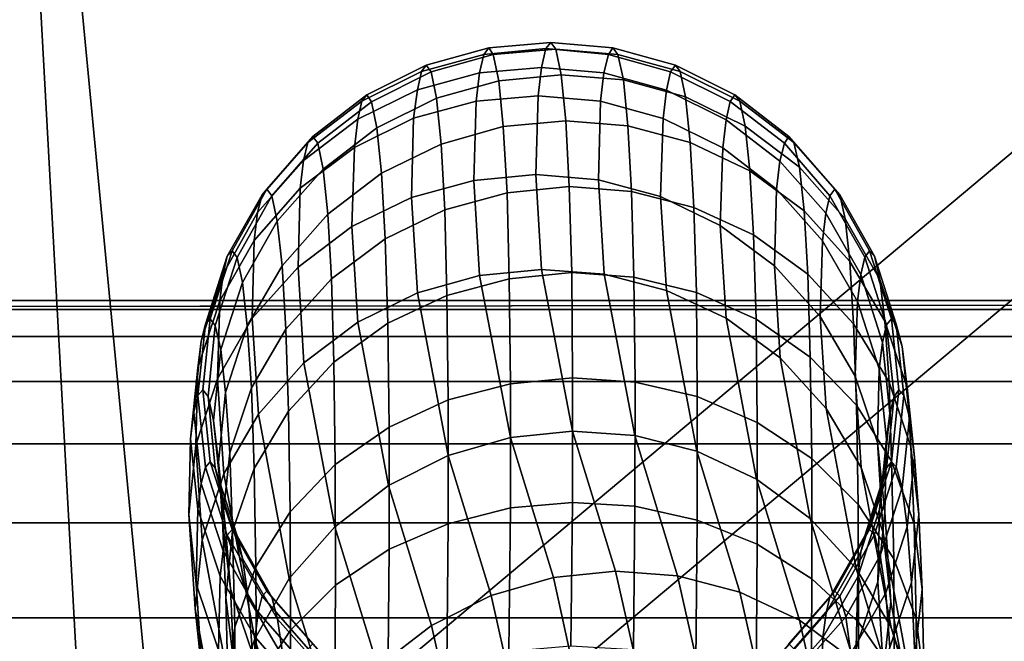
# Model space of a CAD drawing. Extents: x -43.1 to 43.1, y -41.3 to 41.3.
# Tile 440 of 744: x 0.008 to 0.244, y 0.37 to 0.519. Entities that reach past the tile are written whole.
import ezdxf

# ---------------------------------------------------------------- set-up
doc = ezdxf.new("R2010")
doc.units = 0
for name, color, linetype in [('CEILING_SUPPORT', 254, 'CONTINUOUS'), ('CLAMP', 254, 'CONTINUOUS'), ('METAL_BASE', 254, 'CONTINUOUS'), ('WIRE', 254, 'CONTINUOUS')]:
    doc.layers.add(name, color=color, linetype=linetype)

msp = doc.modelspace()

# ---------------------------------------------------------------- linework, layer by layer
at = {"layer": 'CEILING_SUPPORT'}
for points in [[(0.068, 0.0542, 101.9285), (0, 0.7651, 101.9285), (0.7651, 0.7651, 101.9285), (0.7651, 0, 101.9285)], [(0, 0.0869, 101.9285), (0, 0.7651, 101.9285), (0.0377, 0.0783, 101.9285)], [(0.068, 0.0542, 101.9285), (0.0377, 0.0783, 101.9285), (0, 0.7651, 101.9285)], [(0.068, 0.0542, 101.859), (0, 0.7651, 101.859), (0.7651, 0.7651, 101.859), (0.7651, 0, 101.859)], [(0, 0.0869, 101.859), (0, 0.7651, 101.859), (0.0377, 0.0783, 101.859)], [(0.068, 0.0542, 101.859), (0.0377, 0.0783, 101.859), (0, 0.7651, 101.859)]]:
    msp.add_3dface(points, dxfattribs=at)
at = {"layer": 'CLAMP'}
for points in [[(3.3384, 0.4521, 93.6032), (3.3384, 0.4499, 93.6475), (-0.6955, 0.4499, 93.6475), (1.3214, 0.4521, 93.6032)], [(-0.6955, 0.4499, 93.6475), (-0.6955, 0.4521, 93.6032), (1.3214, 0.4521, 93.6032)], [(-0.6955, 0.4499, 93.5589), (3.3384, 0.4499, 93.5589), (3.3384, 0.4521, 93.6032), (-0.6955, 0.4521, 93.6032)], [(-0.6955, 0.4499, 93.6475), (3.3384, 0.4499, 93.6475), (3.3384, 0.4434, 93.6914), (-0.6955, 0.4434, 93.6914)], [(-0.6955, 0.4434, 93.515), (3.3384, 0.4434, 93.515), (3.3384, 0.4499, 93.5589), (-0.6955, 0.4499, 93.5589)], [(-0.6955, 0.4434, 93.6914), (3.3384, 0.4434, 93.6914), (3.3384, 0.4326, 93.7344), (-0.6955, 0.4326, 93.7344)], [(-0.6955, 0.4326, 93.472), (3.3384, 0.4326, 93.472), (3.3384, 0.4434, 93.515), (-0.6955, 0.4434, 93.515)], [(-0.6955, 0.4326, 93.7344), (3.3384, 0.4326, 93.7344), (3.3384, 0.4177, 93.7762), (-0.6955, 0.4177, 93.7762)], [(-0.6955, 0.4177, 93.4302), (3.3384, 0.4177, 93.4302), (3.3384, 0.4326, 93.472), (-0.6955, 0.4326, 93.472)], [(-0.6955, 0.4177, 93.7762), (3.3384, 0.4177, 93.7762), (3.3384, 0.3987, 93.8163), (-0.6955, 0.3987, 93.8163)], [(-0.6955, 0.3987, 93.3901), (3.3384, 0.3987, 93.3901), (3.3384, 0.4177, 93.4302), (-0.6955, 0.4177, 93.4302)], [(-0.6955, 0.3987, 93.8163), (3.3384, 0.3987, 93.8163), (3.3384, 0.3759, 93.8544), (-0.6955, 0.3759, 93.8544)], [(-0.6955, 0.3759, 93.352), (3.3384, 0.3759, 93.352), (3.3384, 0.3987, 93.3901), (-0.6955, 0.3987, 93.3901)], [(-0.6955, 0.3759, 93.8544), (3.3384, 0.3759, 93.8544), (3.3384, 0.3495, 93.89), (-0.6955, 0.3495, 93.89)], [(-0.6955, 0.3495, 93.3164), (3.3384, 0.3495, 93.3164), (3.3384, 0.3759, 93.352), (-0.6955, 0.3759, 93.352)]]:
    msp.add_3dface(points, dxfattribs=at)
at = {"layer": 'METAL_BASE'}
for points in [[(-1.669, 0.6609, 8.6989), (-0.8194, 1.6735, 8.6989), (0.4824, 1.903, 8.6989), (1.6271, -1.2421, 8.6989)], [(-0.9992, 1.3658, 8.6989), (-1.609, 0.3096, 8.6989), (-1.3972, -0.8914, 8.6989), (1.2928, 1.3658, 8.6989)], [(-1.3972, -0.8914, 8.6989), (-0.463, -1.6754, 8.6989), (0.7566, -1.6754, 8.6989), (1.2928, 1.3658, 8.6989)], [(-0.8992, 1.2466, 0.6411), (-1.4558, 0.2826, 0.6411), (-1.2625, -0.8137, 0.6411), (1.1929, 1.2466, 0.6411)], [(-1.2625, -0.8137, 0.6411), (-0.4098, -1.5292, 0.6411), (0.7034, -1.5292, 0.6411), (1.1929, 1.2466, 0.6411)], [(-0.8194, -1.6735, 8.6989), (-1.669, -0.6609, 8.6989), (-1.669, 0.6609, 8.6989), (1.6271, -1.2421, 8.6989)]]:
    msp.add_3dface(points, dxfattribs=at)
at = {"layer": 'WIRE'}
for points in [[(0.1208, 0.5127, 1.9922), (0.1196, 0.5111, 2.0417), (0.1047, 0.507, 2.0411), (0.1058, 0.5085, 1.9918)], [(0.1219, 0.5111, 1.9423), (0.1208, 0.5127, 1.9922), (0.1058, 0.5085, 1.9918), (0.107, 0.5069, 1.9422)], [(0.1345, 0.5125, 2.0422), (0.1335, 0.508, 2.091), (0.1186, 0.5067, 2.0906), (0.1196, 0.5111, 2.0417)], [(0.1357, 0.514, 1.9926), (0.1345, 0.5125, 2.0422), (0.1196, 0.5111, 2.0417), (0.1208, 0.5127, 1.9922)], [(0.1369, 0.5124, 1.9426), (0.1357, 0.514, 1.9926), (0.1208, 0.5127, 1.9922), (0.1219, 0.5111, 1.9423)], [(0.1382, 0.5062, 1.884), (0.1369, 0.5124, 1.9426), (0.1219, 0.5111, 1.9423), (0.1232, 0.5048, 1.8839)], [(0.1495, 0.5111, 2.0424), (0.1484, 0.5067, 2.0912), (0.1335, 0.508, 2.091), (0.1345, 0.5125, 2.0422)], [(0.1506, 0.5127, 1.993), (0.1495, 0.5111, 2.0424), (0.1345, 0.5125, 2.0422), (0.1357, 0.514, 1.9926)], [(0.1518, 0.5111, 1.9431), (0.1506, 0.5127, 1.993), (0.1357, 0.514, 1.9926), (0.1369, 0.5124, 1.9426)], [(0.1531, 0.505, 1.8846), (0.1518, 0.5111, 1.9431), (0.1369, 0.5124, 1.9426), (0.1382, 0.5062, 1.884)], [(0.1656, 0.5085, 1.9934), (0.1644, 0.5069, 2.0425), (0.1495, 0.5111, 2.0424), (0.1506, 0.5127, 1.993)], [(0.1667, 0.507, 1.9437), (0.1656, 0.5085, 1.9934), (0.1506, 0.5127, 1.993), (0.1518, 0.5111, 1.9431)], [(0.1196, 0.5111, 2.0417), (0.1186, 0.5067, 2.0906), (0.1037, 0.5026, 2.0898), (0.1047, 0.507, 2.0411)], [(0.1232, 0.5048, 1.8839), (0.1219, 0.5111, 1.9423), (0.107, 0.5069, 1.9422), (0.1083, 0.5006, 1.8841)], [(0.1644, 0.5069, 2.0425), (0.1634, 0.5025, 2.091), (0.1484, 0.5067, 2.0912), (0.1495, 0.5111, 2.0424)], [(0.168, 0.5009, 1.8856), (0.1667, 0.507, 1.9437), (0.1518, 0.5111, 1.9431), (0.1531, 0.505, 1.8846)], [(0.1058, 0.5085, 1.9918), (0.1047, 0.507, 2.0411), (0.0904, 0.4999, 2.0403), (0.0916, 0.5014, 1.9914)], [(0.107, 0.5069, 1.9422), (0.1058, 0.5085, 1.9918), (0.0916, 0.5014, 1.9914), (0.0927, 0.4997, 1.9422)], [(0.1335, 0.508, 2.091), (0.1327, 0.5012, 2.139), (0.1178, 0.4999, 2.1385), (0.1186, 0.5067, 2.0906)], [(0.1484, 0.5067, 2.0912), (0.1476, 0.4999, 2.139), (0.1327, 0.5012, 2.139), (0.1335, 0.508, 2.091)], [(0.1798, 0.5014, 1.9937), (0.1787, 0.4998, 2.0425), (0.1644, 0.5069, 2.0425), (0.1656, 0.5085, 1.9934)], [(0.181, 0.4999, 1.9446), (0.1798, 0.5014, 1.9937), (0.1656, 0.5085, 1.9934), (0.1667, 0.507, 1.9437)], [(0.1047, 0.507, 2.0411), (0.1037, 0.5026, 2.0898), (0.0894, 0.4956, 2.0887), (0.0904, 0.4999, 2.0403)], [(0.1083, 0.5006, 1.8841), (0.107, 0.5069, 1.9422), (0.0927, 0.4997, 1.9422), (0.094, 0.4935, 1.8848)], [(0.1186, 0.5067, 2.0906), (0.1178, 0.4999, 2.1385), (0.1028, 0.4958, 2.1377), (0.1037, 0.5026, 2.0898)], [(0.1393, 0.4952, 1.826), (0.1382, 0.5062, 1.884), (0.1232, 0.5048, 1.8839), (0.1243, 0.4938, 1.826)], [(0.1542, 0.494, 1.8266), (0.1531, 0.505, 1.8846), (0.1382, 0.5062, 1.884), (0.1393, 0.4952, 1.826)], [(0.1634, 0.5025, 2.091), (0.1626, 0.4957, 2.1385), (0.1476, 0.4999, 2.139), (0.1484, 0.5067, 2.0912)], [(0.1787, 0.4998, 2.0425), (0.1777, 0.4954, 2.0904), (0.1634, 0.5025, 2.091), (0.1644, 0.5069, 2.0425)], [(0.1823, 0.4939, 1.8869), (0.181, 0.4999, 1.9446), (0.1667, 0.507, 1.9437), (0.168, 0.5009, 1.8856)], [(0.1243, 0.4938, 1.826), (0.1232, 0.5048, 1.8839), (0.1083, 0.5006, 1.8841), (0.1094, 0.4896, 1.8266)], [(0.1691, 0.49, 1.8278), (0.168, 0.5009, 1.8856), (0.1531, 0.505, 1.8846), (0.1542, 0.494, 1.8266)], [(0.0916, 0.5014, 1.9914), (0.0904, 0.4999, 2.0403), (0.0774, 0.49, 2.0394), (0.0786, 0.4914, 1.9911)], [(0.0927, 0.4997, 1.9422), (0.0916, 0.5014, 1.9914), (0.0786, 0.4914, 1.9911), (0.0798, 0.4898, 1.9425)], [(0.1037, 0.5026, 2.0898), (0.1028, 0.4958, 2.1377), (0.0886, 0.4888, 2.1363), (0.0894, 0.4956, 2.0887)], [(0.1094, 0.4896, 1.8266), (0.1083, 0.5006, 1.8841), (0.094, 0.4935, 1.8848), (0.0951, 0.4826, 1.8279)], [(0.1327, 0.5012, 2.139), (0.1321, 0.4823, 2.2319), (0.1172, 0.4809, 2.2317), (0.1178, 0.4999, 2.1385)], [(0.1476, 0.4999, 2.139), (0.1471, 0.481, 2.2315), (0.1321, 0.4823, 2.2319), (0.1327, 0.5012, 2.139)], [(0.1777, 0.4954, 2.0904), (0.1769, 0.4887, 2.1375), (0.1626, 0.4957, 2.1385), (0.1634, 0.5025, 2.091)], [(0.1834, 0.4832, 1.8297), (0.1823, 0.4939, 1.8869), (0.168, 0.5009, 1.8856), (0.1691, 0.49, 1.8278)], [(0.1928, 0.4914, 1.9941), (0.1917, 0.4898, 2.0422), (0.1787, 0.4998, 2.0425), (0.1798, 0.5014, 1.9937)], [(0.194, 0.49, 1.9456), (0.1928, 0.4914, 1.9941), (0.1798, 0.5014, 1.9937), (0.181, 0.4999, 1.9446)], [(0.0904, 0.4999, 2.0403), (0.0894, 0.4956, 2.0887), (0.0764, 0.4857, 2.0872), (0.0774, 0.49, 2.0394)], [(0.094, 0.4935, 1.8848), (0.0927, 0.4997, 1.9422), (0.0798, 0.4898, 1.9425), (0.0811, 0.4836, 1.8859)], [(0.1178, 0.4999, 2.1385), (0.1172, 0.4809, 2.2317), (0.1023, 0.4768, 2.2308), (0.1028, 0.4958, 2.1377)], [(0.1626, 0.4957, 2.1385), (0.162, 0.477, 2.2305), (0.1471, 0.481, 2.2315), (0.1476, 0.4999, 2.139)], [(0.1917, 0.4898, 2.0422), (0.1906, 0.4855, 2.0895), (0.1777, 0.4954, 2.0904), (0.1787, 0.4998, 2.0425)], [(0.1953, 0.4841, 1.8887), (0.194, 0.49, 1.9456), (0.181, 0.4999, 1.9446), (0.1823, 0.4939, 1.8869)], [(0.1028, 0.4958, 2.1377), (0.1023, 0.4768, 2.2308), (0.088, 0.4698, 2.2292), (0.0886, 0.4888, 2.1363)], [(0.0894, 0.4956, 2.0887), (0.0886, 0.4888, 2.1363), (0.0756, 0.479, 2.1345), (0.0764, 0.4857, 2.0872)], [(0.0951, 0.4826, 1.8279), (0.094, 0.4935, 1.8848), (0.0811, 0.4836, 1.8859), (0.0822, 0.4728, 1.8299)], [(0.1252, 0.4779, 1.7691), (0.1243, 0.4938, 1.826), (0.1094, 0.4896, 1.8266), (0.1103, 0.4738, 1.7702)], [(0.1401, 0.4794, 1.7689), (0.1393, 0.4952, 1.826), (0.1243, 0.4938, 1.826), (0.1252, 0.4779, 1.7691)], [(0.155, 0.4782, 1.7696), (0.1542, 0.494, 1.8266), (0.1393, 0.4952, 1.826), (0.1401, 0.4794, 1.7689)], [(0.17, 0.4744, 1.7711), (0.1691, 0.49, 1.8278), (0.1542, 0.494, 1.8266), (0.155, 0.4782, 1.7696)], [(0.1769, 0.4887, 2.1375), (0.1763, 0.4701, 2.2288), (0.162, 0.477, 2.2305), (0.1626, 0.4957, 2.1385)], [(0.1906, 0.4855, 2.0895), (0.1898, 0.4788, 2.1361), (0.1769, 0.4887, 2.1375), (0.1777, 0.4954, 2.0904)], [(0.1964, 0.4736, 1.8323), (0.1953, 0.4841, 1.8887), (0.1823, 0.4939, 1.8869), (0.1834, 0.4832, 1.8297)], [(0.0786, 0.4914, 1.9911), (0.0774, 0.49, 2.0394), (0.0665, 0.4774, 2.0383), (0.0676, 0.4788, 1.9908)], [(0.0798, 0.4898, 1.9425), (0.0786, 0.4914, 1.9911), (0.0676, 0.4788, 1.9908), (0.0688, 0.4772, 1.9431)], [(0.2038, 0.4788, 1.9944), (0.2026, 0.4772, 2.0416), (0.1917, 0.4898, 2.0422), (0.1928, 0.4914, 1.9941)], [(0.205, 0.4774, 1.9467), (0.2038, 0.4788, 1.9944), (0.1928, 0.4914, 1.9941), (0.194, 0.49, 1.9456)], [(0.0774, 0.49, 2.0394), (0.0764, 0.4857, 2.0872), (0.0654, 0.4732, 2.0855), (0.0665, 0.4774, 2.0383)], [(0.0811, 0.4836, 1.8859), (0.0798, 0.4898, 1.9425), (0.0688, 0.4772, 1.9431), (0.0701, 0.4711, 1.8875)], [(0.0886, 0.4888, 2.1363), (0.088, 0.4698, 2.2292), (0.0751, 0.4601, 2.2269), (0.0756, 0.479, 2.1345)], [(0.1103, 0.4738, 1.7702), (0.1094, 0.4896, 1.8266), (0.0951, 0.4826, 1.8279), (0.096, 0.4669, 1.7721)], [(0.1843, 0.4678, 1.7735), (0.1834, 0.4832, 1.8297), (0.1691, 0.49, 1.8278), (0.17, 0.4744, 1.7711)], [(0.1898, 0.4788, 2.1361), (0.1893, 0.4604, 2.2265), (0.1763, 0.4701, 2.2288), (0.1769, 0.4887, 2.1375)], [(0.2026, 0.4772, 2.0416), (0.2016, 0.473, 2.0883), (0.1906, 0.4855, 2.0895), (0.1917, 0.4898, 2.0422)], [(0.2063, 0.4717, 1.8908), (0.205, 0.4774, 1.9467), (0.194, 0.49, 1.9456), (0.1953, 0.4841, 1.8887)], [(0.0764, 0.4857, 2.0872), (0.0756, 0.479, 2.1345), (0.0646, 0.4665, 2.1323), (0.0654, 0.4732, 2.0855)], [(0.2016, 0.473, 2.0883), (0.2008, 0.4664, 2.1342), (0.1898, 0.4788, 2.1361), (0.1906, 0.4855, 2.0895)], [(0.2074, 0.4614, 1.8354), (0.2063, 0.4717, 1.8908), (0.1953, 0.4841, 1.8887), (0.1964, 0.4736, 1.8323)], [(0.0822, 0.4728, 1.8299), (0.0811, 0.4836, 1.8859), (0.0701, 0.4711, 1.8875), (0.0713, 0.4604, 1.8326)], [(0.096, 0.4669, 1.7721), (0.0951, 0.4826, 1.8279), (0.0822, 0.4728, 1.8299), (0.0831, 0.4573, 1.775)], [(0.1321, 0.4823, 2.2319), (0.1335, 0.4595, 2.3211), (0.1186, 0.4581, 2.3211), (0.1172, 0.4809, 2.2317)], [(0.1471, 0.481, 2.2315), (0.1485, 0.4584, 2.3203), (0.1335, 0.4595, 2.3211), (0.1321, 0.4823, 2.2319)], [(0.1973, 0.4584, 1.7767), (0.1964, 0.4736, 1.8323), (0.1834, 0.4832, 1.8297), (0.1843, 0.4678, 1.7735)], [(0.1172, 0.4809, 2.2317), (0.1186, 0.4581, 2.3211), (0.1037, 0.4539, 2.3204), (0.1023, 0.4768, 2.2308)], [(0.1407, 0.4588, 1.7133), (0.1401, 0.4794, 1.7689), (0.1252, 0.4779, 1.7691), (0.1257, 0.4573, 1.7137)], [(0.1556, 0.4577, 1.714), (0.155, 0.4782, 1.7696), (0.1401, 0.4794, 1.7689), (0.1407, 0.4588, 1.7133)], [(0.162, 0.477, 2.2305), (0.1634, 0.4545, 2.3188), (0.1485, 0.4584, 2.3203), (0.1471, 0.481, 2.2315)], [(0.0665, 0.4774, 2.0383), (0.0654, 0.4732, 2.0855), (0.0571, 0.4585, 2.0836), (0.0581, 0.4627, 2.0372)], [(0.0676, 0.4788, 1.9908), (0.0665, 0.4774, 2.0383), (0.0581, 0.4627, 2.0372), (0.0593, 0.464, 1.9905)], [(0.0688, 0.4772, 1.9431), (0.0676, 0.4788, 1.9908), (0.0593, 0.464, 1.9905), (0.0605, 0.4624, 1.9438)], [(0.0701, 0.4711, 1.8875), (0.0688, 0.4772, 1.9431), (0.0605, 0.4624, 1.9438), (0.0618, 0.4564, 1.8894)], [(0.0756, 0.479, 2.1345), (0.0751, 0.4601, 2.2269), (0.0641, 0.4478, 2.2241), (0.0646, 0.4665, 2.1323)], [(0.1257, 0.4573, 1.7137), (0.1252, 0.4779, 1.7691), (0.1103, 0.4738, 1.7702), (0.1108, 0.4533, 1.7152)], [(0.1706, 0.454, 1.7157), (0.17, 0.4744, 1.7711), (0.155, 0.4782, 1.7696), (0.1556, 0.4577, 1.714)], [(0.1763, 0.4701, 2.2288), (0.1777, 0.4478, 2.3166), (0.1634, 0.4545, 2.3188), (0.162, 0.477, 2.2305)], [(0.2008, 0.4664, 2.1342), (0.2003, 0.4482, 2.2235), (0.1893, 0.4604, 2.2265), (0.1898, 0.4788, 2.1361)], [(0.211, 0.4625, 2.0409), (0.21, 0.4583, 2.0867), (0.2016, 0.473, 2.0883), (0.2026, 0.4772, 2.0416)], [(0.2121, 0.464, 1.9946), (0.211, 0.4625, 2.0409), (0.2026, 0.4772, 2.0416), (0.2038, 0.4788, 1.9944)], [(0.2133, 0.4627, 1.9479), (0.2121, 0.464, 1.9946), (0.2038, 0.4788, 1.9944), (0.205, 0.4774, 1.9467)], [(0.2146, 0.4571, 1.8932), (0.2133, 0.4627, 1.9479), (0.205, 0.4774, 1.9467), (0.2063, 0.4717, 1.8908)], [(0.1023, 0.4768, 2.2308), (0.1037, 0.4539, 2.3204), (0.0894, 0.4469, 2.319), (0.088, 0.4698, 2.2292)], [(0.0654, 0.4732, 2.0855), (0.0646, 0.4665, 2.1323), (0.0563, 0.452, 2.1297), (0.0571, 0.4585, 2.0836)], [(0.0831, 0.4573, 1.775), (0.0822, 0.4728, 1.8299), (0.0713, 0.4604, 1.8326), (0.0722, 0.4452, 1.7787)], [(0.1108, 0.4533, 1.7152), (0.1103, 0.4738, 1.7702), (0.096, 0.4669, 1.7721), (0.0966, 0.4466, 1.7178)], [(0.1849, 0.4476, 1.7186), (0.1843, 0.4678, 1.7735), (0.17, 0.4744, 1.7711), (0.1706, 0.454, 1.7157)], [(0.2083, 0.4465, 1.7808), (0.2074, 0.4614, 1.8354), (0.1964, 0.4736, 1.8323), (0.1973, 0.4584, 1.7767)], [(0.21, 0.4583, 2.0867), (0.2092, 0.4518, 2.1319), (0.2008, 0.4664, 2.1342), (0.2016, 0.473, 2.0883)], [(0.0713, 0.4604, 1.8326), (0.0701, 0.4711, 1.8875), (0.0618, 0.4564, 1.8894), (0.0629, 0.446, 1.8358)], [(0.088, 0.4698, 2.2292), (0.0894, 0.4469, 2.319), (0.0765, 0.4371, 2.3167), (0.0751, 0.4601, 2.2269)], [(0.1893, 0.4604, 2.2265), (0.1907, 0.4383, 2.3137), (0.1777, 0.4478, 2.3166), (0.1763, 0.4701, 2.2288)], [(0.2158, 0.4471, 1.8389), (0.2146, 0.4571, 1.8932), (0.2063, 0.4717, 1.8908), (0.2074, 0.4614, 1.8354)], [(0.1979, 0.4385, 1.7226), (0.1973, 0.4584, 1.7767), (0.1843, 0.4678, 1.7735), (0.1849, 0.4476, 1.7186)], [(0.0646, 0.4665, 2.1323), (0.0641, 0.4478, 2.2241), (0.0558, 0.4333, 2.2207), (0.0563, 0.452, 2.1297)], [(0.0966, 0.4466, 1.7178), (0.096, 0.4669, 1.7721), (0.0831, 0.4573, 1.775), (0.0837, 0.4373, 1.7215)], [(0.2092, 0.4518, 2.1319), (0.2087, 0.4339, 2.2201), (0.2003, 0.4482, 2.2235), (0.2008, 0.4664, 2.1342)], [(0.0593, 0.464, 1.9905), (0.0581, 0.4627, 2.0372), (0.0529, 0.4464, 2.0361), (0.054, 0.4477, 1.9904)], [(0.0605, 0.4624, 1.9438), (0.0593, 0.464, 1.9905), (0.054, 0.4477, 1.9904), (0.0552, 0.4461, 1.9447)], [(0.2174, 0.4477, 1.9947), (0.2162, 0.4462, 2.04), (0.211, 0.4625, 2.0409), (0.2121, 0.464, 1.9946)], [(0.2185, 0.4464, 1.9491), (0.2174, 0.4477, 1.9947), (0.2121, 0.464, 1.9946), (0.2133, 0.4627, 1.9479)], [(0.0581, 0.4627, 2.0372), (0.0571, 0.4585, 2.0836), (0.0519, 0.4423, 2.0816), (0.0529, 0.4464, 2.0361)], [(0.0618, 0.4564, 1.8894), (0.0605, 0.4624, 1.9438), (0.0552, 0.4461, 1.9447), (0.0566, 0.4403, 1.8917)], [(0.0722, 0.4452, 1.7787), (0.0713, 0.4604, 1.8326), (0.0629, 0.446, 1.8358), (0.0639, 0.4311, 1.7831)], [(0.2003, 0.4482, 2.2235), (0.2017, 0.4262, 2.3102), (0.1907, 0.4383, 2.3137), (0.1893, 0.4604, 2.2265)], [(0.2168, 0.4325, 1.7854), (0.2158, 0.4471, 1.8389), (0.2074, 0.4614, 1.8354), (0.2083, 0.4465, 1.7808)], [(0.2162, 0.4462, 2.04), (0.2152, 0.442, 2.0849), (0.21, 0.4583, 2.0867), (0.211, 0.4625, 2.0409)], [(0.2199, 0.441, 1.8957), (0.2185, 0.4464, 1.9491), (0.2133, 0.4627, 1.9479), (0.2146, 0.4571, 1.8932)], [(0.0571, 0.4585, 2.0836), (0.0563, 0.452, 2.1297), (0.0511, 0.4359, 2.127), (0.0519, 0.4423, 2.0816)], [(0.0751, 0.4601, 2.2269), (0.0765, 0.4371, 2.3167), (0.0656, 0.4248, 2.3138), (0.0641, 0.4478, 2.2241)], [(0.1186, 0.4581, 2.3211), (0.126, 0.4192, 2.469), (0.1111, 0.4149, 2.4689), (0.1037, 0.4539, 2.3204)], [(0.1335, 0.4595, 2.3211), (0.1409, 0.4207, 2.4684), (0.126, 0.4192, 2.469), (0.1186, 0.4581, 2.3211)], [(0.1409, 0.4335, 1.6595), (0.1407, 0.4588, 1.7133), (0.1257, 0.4573, 1.7137), (0.126, 0.4321, 1.6601)], [(0.1485, 0.4584, 2.3203), (0.1558, 0.4197, 2.4672), (0.1409, 0.4207, 2.4684), (0.1335, 0.4595, 2.3211)], [(0.1559, 0.4325, 1.6602), (0.1556, 0.4577, 1.714), (0.1407, 0.4588, 1.7133), (0.1409, 0.4335, 1.6595)], [(0.1634, 0.4545, 2.3188), (0.1707, 0.4159, 2.4652), (0.1558, 0.4197, 2.4672), (0.1485, 0.4584, 2.3203)], [(0.209, 0.427, 1.7275), (0.2083, 0.4465, 1.7808), (0.1973, 0.4584, 1.7767), (0.1979, 0.4385, 1.7226)], [(0.2152, 0.442, 2.0849), (0.2144, 0.4357, 2.1293), (0.2092, 0.4518, 2.1319), (0.21, 0.4583, 2.0867)], [(0.0629, 0.446, 1.8358), (0.0618, 0.4564, 1.8894), (0.0566, 0.4403, 1.8917), (0.0577, 0.43, 1.8394)], [(0.0837, 0.4373, 1.7215), (0.0831, 0.4573, 1.775), (0.0722, 0.4452, 1.7787), (0.0728, 0.4255, 1.7263)], [(0.126, 0.4321, 1.6601), (0.1257, 0.4573, 1.7137), (0.1108, 0.4533, 1.7152), (0.1111, 0.4282, 1.662)], [(0.1708, 0.429, 1.6622), (0.1706, 0.454, 1.7157), (0.1556, 0.4577, 1.714), (0.1559, 0.4325, 1.6602)], [(0.2211, 0.4312, 1.8427), (0.2199, 0.441, 1.8957), (0.2146, 0.4571, 1.8932), (0.2158, 0.4471, 1.8389)], [(0.1037, 0.4539, 2.3204), (0.1111, 0.4149, 2.4689), (0.0968, 0.4077, 2.468), (0.0894, 0.4469, 2.319)], [(0.1111, 0.4282, 1.662), (0.1108, 0.4533, 1.7152), (0.0966, 0.4466, 1.7178), (0.0969, 0.4217, 1.6653)], [(0.1777, 0.4478, 2.3166), (0.185, 0.4092, 2.4626), (0.1707, 0.4159, 2.4652), (0.1634, 0.4545, 2.3188)], [(0.1852, 0.4228, 1.6655), (0.1849, 0.4476, 1.7186), (0.1706, 0.454, 1.7157), (0.1708, 0.429, 1.6622)], [(0.0563, 0.452, 2.1297), (0.0558, 0.4333, 2.2207), (0.0506, 0.4174, 2.217), (0.0511, 0.4359, 2.127)], [(0.2144, 0.4357, 2.1293), (0.214, 0.418, 2.2164), (0.2087, 0.4339, 2.2201), (0.2092, 0.4518, 2.1319)], [(0.0529, 0.4464, 2.0361), (0.0519, 0.4423, 2.0816), (0.0501, 0.4253, 2.0796), (0.0511, 0.4293, 2.035)], [(0.054, 0.4477, 1.9904), (0.0529, 0.4464, 2.0361), (0.0511, 0.4293, 2.035), (0.0523, 0.4306, 1.9903)], [(0.0552, 0.4461, 1.9447), (0.054, 0.4477, 1.9904), (0.0523, 0.4306, 1.9903), (0.0535, 0.429, 1.9458)], [(0.0641, 0.4478, 2.2241), (0.0656, 0.4248, 2.3138), (0.0573, 0.4105, 2.3102), (0.0558, 0.4333, 2.2207)], [(0.0894, 0.4469, 2.319), (0.0968, 0.4077, 2.468), (0.0839, 0.3978, 2.4664), (0.0765, 0.4371, 2.3167)], [(0.0969, 0.4217, 1.6653), (0.0966, 0.4466, 1.7178), (0.0837, 0.4373, 1.7215), (0.084, 0.4127, 1.6699)], [(0.1907, 0.4383, 2.3137), (0.1979, 0.3998, 2.4594), (0.185, 0.4092, 2.4626), (0.1777, 0.4478, 2.3166)], [(0.1983, 0.4142, 1.6702), (0.1979, 0.4385, 1.7226), (0.1849, 0.4476, 1.7186), (0.1852, 0.4228, 1.6655)], [(0.2087, 0.4339, 2.2201), (0.2101, 0.412, 2.3061), (0.2017, 0.4262, 2.3102), (0.2003, 0.4482, 2.2235)], [(0.2174, 0.4135, 1.7333), (0.2168, 0.4325, 1.7854), (0.2083, 0.4465, 1.7808), (0.209, 0.427, 1.7275)], [(0.218, 0.429, 2.039), (0.217, 0.425, 2.083), (0.2152, 0.442, 2.0849), (0.2162, 0.4462, 2.04)], [(0.222, 0.417, 1.7905), (0.2211, 0.4312, 1.8427), (0.2158, 0.4471, 1.8389), (0.2168, 0.4325, 1.7854)], [(0.2191, 0.4306, 1.9947), (0.218, 0.429, 2.039), (0.2162, 0.4462, 2.04), (0.2174, 0.4477, 1.9947)], [(0.2203, 0.4293, 1.9502), (0.2191, 0.4306, 1.9947), (0.2174, 0.4477, 1.9947), (0.2185, 0.4464, 1.9491)], [(0.2217, 0.424, 1.8982), (0.2203, 0.4293, 1.9502), (0.2185, 0.4464, 1.9491), (0.2199, 0.441, 1.8957)], [(0.0566, 0.4403, 1.8917), (0.0552, 0.4461, 1.9447), (0.0535, 0.429, 1.9458), (0.0548, 0.4233, 1.8942)], [(0.0639, 0.4311, 1.7831), (0.0629, 0.446, 1.8358), (0.0577, 0.43, 1.8394), (0.0587, 0.4155, 1.7881)], [(0.0728, 0.4255, 1.7263), (0.0722, 0.4452, 1.7787), (0.0639, 0.4311, 1.7831), (0.0646, 0.4118, 1.7319)], [(0.0519, 0.4423, 2.0816), (0.0511, 0.4359, 2.127), (0.0493, 0.4189, 2.1242), (0.0501, 0.4253, 2.0796)], [(0.217, 0.425, 2.083), (0.2162, 0.4188, 2.1265), (0.2144, 0.4357, 2.1293), (0.2152, 0.442, 2.0849)], [(0.0577, 0.43, 1.8394), (0.0566, 0.4403, 1.8917), (0.0548, 0.4233, 1.8942), (0.056, 0.4133, 1.8432)], [(0.2229, 0.4145, 1.8466), (0.2217, 0.424, 1.8982), (0.2199, 0.441, 1.8957), (0.2211, 0.4312, 1.8427)], [(0.0765, 0.4371, 2.3167), (0.0839, 0.3978, 2.4664), (0.073, 0.3854, 2.464), (0.0656, 0.4248, 2.3138)], [(0.084, 0.4127, 1.6699), (0.0837, 0.4373, 1.7215), (0.0728, 0.4255, 1.7263), (0.0732, 0.4014, 1.6757)], [(0.2017, 0.4262, 2.3102), (0.2089, 0.3878, 2.4557), (0.1979, 0.3998, 2.4594), (0.1907, 0.4383, 2.3137)], [(0.2094, 0.4031, 1.676), (0.209, 0.427, 1.7275), (0.1979, 0.4385, 1.7226), (0.1983, 0.4142, 1.6702)], [(0.0511, 0.4359, 2.127), (0.0506, 0.4174, 2.217), (0.0489, 0.4007, 2.2131), (0.0493, 0.4189, 2.1242)], [(0.2162, 0.4188, 2.1265), (0.2158, 0.4013, 2.2124), (0.214, 0.418, 2.2164), (0.2144, 0.4357, 2.1293)], [(0.0558, 0.4333, 2.2207), (0.0573, 0.4105, 2.3102), (0.0521, 0.3946, 2.3061), (0.0506, 0.4174, 2.217)], [(0.126, 0.4023, 1.6089), (0.126, 0.4321, 1.6601), (0.1111, 0.4282, 1.662), (0.1111, 0.3985, 1.6112)], [(0.1409, 0.4036, 1.6081), (0.1409, 0.4335, 1.6595), (0.126, 0.4321, 1.6601), (0.126, 0.4023, 1.6089)], [(0.1558, 0.4027, 1.6087), (0.1559, 0.4325, 1.6602), (0.1409, 0.4335, 1.6595), (0.1409, 0.4036, 1.6081)], [(0.1708, 0.3994, 1.6109), (0.1708, 0.429, 1.6622), (0.1559, 0.4325, 1.6602), (0.1558, 0.4027, 1.6087)], [(0.214, 0.418, 2.2164), (0.2154, 0.3963, 2.3018), (0.2101, 0.412, 2.3061), (0.2087, 0.4339, 2.2201)], [(0.2228, 0.3985, 1.7397), (0.222, 0.417, 1.7905), (0.2168, 0.4325, 1.7854), (0.2174, 0.4135, 1.7333)], [(0.0523, 0.4306, 1.9903), (0.0511, 0.4293, 2.035), (0.0529, 0.4121, 2.0339), (0.054, 0.4134, 1.9904)], [(0.0535, 0.429, 1.9458), (0.0523, 0.4306, 1.9903), (0.054, 0.4134, 1.9904), (0.0552, 0.4119, 1.947)], [(0.0587, 0.4155, 1.7881), (0.0577, 0.43, 1.8394), (0.056, 0.4133, 1.8432), (0.057, 0.3992, 1.7933)], [(0.0646, 0.4118, 1.7319), (0.0639, 0.4311, 1.7831), (0.0587, 0.4155, 1.7881), (0.0594, 0.3967, 1.7382)], [(0.2174, 0.4134, 1.9947), (0.2162, 0.4119, 2.0379), (0.218, 0.429, 2.039), (0.2191, 0.4306, 1.9947)], [(0.2185, 0.4122, 1.9513), (0.2174, 0.4134, 1.9947), (0.2191, 0.4306, 1.9947), (0.2203, 0.4293, 1.9502)], [(0.2239, 0.4007, 1.7958), (0.2229, 0.4145, 1.8466), (0.2211, 0.4312, 1.8427), (0.222, 0.417, 1.7905)], [(0.0511, 0.4293, 2.035), (0.0501, 0.4253, 2.0796), (0.0519, 0.4082, 2.0776), (0.0529, 0.4121, 2.0339)], [(0.0548, 0.4233, 1.8942), (0.0535, 0.429, 1.9458), (0.0552, 0.4119, 1.947), (0.0566, 0.4063, 1.8967)], [(0.1111, 0.3985, 1.6112), (0.1111, 0.4282, 1.662), (0.0969, 0.4217, 1.6653), (0.0969, 0.3924, 1.6151)], [(0.1852, 0.3936, 1.6147), (0.1852, 0.4228, 1.6655), (0.1708, 0.429, 1.6622), (0.1708, 0.3994, 1.6109)], [(0.2162, 0.4119, 2.0379), (0.2152, 0.408, 2.0809), (0.217, 0.425, 2.083), (0.218, 0.429, 2.039)], [(0.2199, 0.4071, 1.9007), (0.2185, 0.4122, 1.9513), (0.2203, 0.4293, 1.9502), (0.2217, 0.424, 1.8982)], [(0.0501, 0.4253, 2.0796), (0.0493, 0.4189, 2.1242), (0.0511, 0.402, 2.1214), (0.0519, 0.4082, 2.0776)], [(0.0732, 0.4014, 1.6757), (0.0728, 0.4255, 1.7263), (0.0646, 0.4118, 1.7319), (0.065, 0.3882, 1.6825)], [(0.2101, 0.412, 2.3061), (0.2173, 0.3736, 2.4517), (0.2089, 0.3878, 2.4557), (0.2017, 0.4262, 2.3102)], [(0.2179, 0.3901, 1.6829), (0.2174, 0.4135, 1.7333), (0.209, 0.427, 1.7275), (0.2094, 0.4031, 1.676)], [(0.2152, 0.408, 2.0809), (0.2145, 0.4019, 2.1237), (0.2162, 0.4188, 2.1265), (0.217, 0.425, 2.083)], [(0.056, 0.4133, 1.8432), (0.0548, 0.4233, 1.8942), (0.0566, 0.4063, 1.8967), (0.0578, 0.3966, 1.8472)], [(0.0656, 0.4248, 2.3138), (0.073, 0.3854, 2.464), (0.0647, 0.3709, 2.461), (0.0573, 0.4105, 2.3102)], [(0.1983, 0.3853, 1.62), (0.1983, 0.4142, 1.6702), (0.1852, 0.4228, 1.6655), (0.1852, 0.3936, 1.6147)], [(0.2211, 0.3978, 1.8505), (0.2199, 0.4071, 1.9007), (0.2217, 0.424, 1.8982), (0.2229, 0.4145, 1.8466)], [(0.0969, 0.3924, 1.6151), (0.0969, 0.4217, 1.6653), (0.084, 0.4127, 1.6699), (0.0841, 0.3838, 1.6205)], [(0.1409, 0.4207, 2.4684), (0.1512, 0.3871, 2.6155), (0.1363, 0.3856, 2.6161), (0.126, 0.4192, 2.469)], [(0.1558, 0.4197, 2.4672), (0.1661, 0.386, 2.6143), (0.1512, 0.3871, 2.6155), (0.1409, 0.4207, 2.4684)], [(0.0493, 0.4189, 2.1242), (0.0489, 0.4007, 2.2131), (0.0507, 0.3841, 2.2091), (0.0511, 0.402, 2.1214)], [(0.126, 0.4192, 2.469), (0.1363, 0.3856, 2.6161), (0.1214, 0.3813, 2.6161), (0.1111, 0.4149, 2.4689)], [(0.1707, 0.4159, 2.4652), (0.181, 0.3821, 2.6125), (0.1661, 0.386, 2.6143), (0.1558, 0.4197, 2.4672)], [(0.2158, 0.4013, 2.2124), (0.2172, 0.3798, 2.2973), (0.2154, 0.3963, 2.3018), (0.214, 0.418, 2.2164)], [(0.2145, 0.4019, 2.1237), (0.2141, 0.3846, 2.2085), (0.2158, 0.4013, 2.2124), (0.2162, 0.4188, 2.1265)], [(0.0506, 0.4174, 2.217), (0.0521, 0.3946, 2.3061), (0.0504, 0.3781, 2.3017), (0.0489, 0.4007, 2.2131)], [(0.0594, 0.3967, 1.7382), (0.0587, 0.4155, 1.7881), (0.057, 0.3992, 1.7933), (0.0578, 0.3808, 1.7448)], [(0.185, 0.4092, 2.4626), (0.1953, 0.3754, 2.6102), (0.181, 0.3821, 2.6125), (0.1707, 0.4159, 2.4652)], [(0.2247, 0.3827, 1.7463), (0.2239, 0.4007, 1.7958), (0.222, 0.417, 1.7905), (0.2228, 0.3985, 1.7397)], [(0.054, 0.4134, 1.9904), (0.0529, 0.4121, 2.0339), (0.0581, 0.3958, 2.0331), (0.0593, 0.3971, 1.9905)], [(0.0552, 0.4119, 1.947), (0.054, 0.4134, 1.9904), (0.0593, 0.3971, 1.9905), (0.0605, 0.3956, 1.9482)], [(0.057, 0.3992, 1.7933), (0.056, 0.4133, 1.8432), (0.0578, 0.3966, 1.8472), (0.0589, 0.3829, 1.7986)], [(0.1111, 0.4149, 2.4689), (0.1214, 0.3813, 2.6161), (0.1071, 0.3741, 2.6154), (0.0968, 0.4077, 2.468)], [(0.2095, 0.3749, 1.6267), (0.2094, 0.4031, 1.676), (0.1983, 0.4142, 1.6702), (0.1983, 0.3853, 1.62)], [(0.2121, 0.3971, 1.9945), (0.211, 0.3956, 2.0368), (0.2162, 0.4119, 2.0379), (0.2174, 0.4134, 1.9947)], [(0.2133, 0.3959, 1.9522), (0.2121, 0.3971, 1.9945), (0.2174, 0.4134, 1.9947), (0.2185, 0.4122, 1.9513)], [(0.2233, 0.3757, 1.6905), (0.2228, 0.3985, 1.7397), (0.2174, 0.4135, 1.7333), (0.2179, 0.3901, 1.6829)], [(0.2222, 0.3844, 1.8011), (0.2211, 0.3978, 1.8505), (0.2229, 0.4145, 1.8466), (0.2239, 0.4007, 1.7958)], [(0.0529, 0.4121, 2.0339), (0.0519, 0.4082, 2.0776), (0.0571, 0.392, 2.0758), (0.0581, 0.3958, 2.0331)], [(0.0566, 0.4063, 1.8967), (0.0552, 0.4119, 1.947), (0.0605, 0.3956, 1.9482), (0.0618, 0.3902, 1.8992)], [(0.065, 0.3882, 1.6825), (0.0646, 0.4118, 1.7319), (0.0594, 0.3967, 1.7382), (0.0599, 0.3737, 1.6901)], [(0.0841, 0.3838, 1.6205), (0.084, 0.4127, 1.6699), (0.0732, 0.4014, 1.6757), (0.0733, 0.373, 1.6274)], [(0.211, 0.3956, 2.0368), (0.21, 0.3918, 2.0789), (0.2152, 0.408, 2.0809), (0.2162, 0.4119, 2.0379)], [(0.2154, 0.3963, 2.3018), (0.2225, 0.3578, 2.4474), (0.2173, 0.3736, 2.4517), (0.2101, 0.412, 2.3061)], [(0.2147, 0.3909, 1.9029), (0.2133, 0.3959, 1.9522), (0.2185, 0.4122, 1.9513), (0.2199, 0.4071, 1.9007)], [(0.0573, 0.4105, 2.3102), (0.0647, 0.3709, 2.461), (0.0595, 0.355, 2.4574), (0.0521, 0.3946, 2.3061)], [(0.1979, 0.3998, 2.4594), (0.2083, 0.3658, 2.6073), (0.1953, 0.3754, 2.6102), (0.185, 0.4092, 2.4626)], [(0.0519, 0.4082, 2.0776), (0.0511, 0.402, 2.1214), (0.0564, 0.3859, 2.1188), (0.0571, 0.392, 2.0758)], [(0.0578, 0.3966, 1.8472), (0.0566, 0.4063, 1.8967), (0.0618, 0.3902, 1.8992), (0.0631, 0.3808, 1.851)], [(0.0968, 0.4077, 2.468), (0.1071, 0.3741, 2.6154), (0.0942, 0.3642, 2.6141), (0.0839, 0.3978, 2.4664)], [(0.21, 0.3918, 2.0789), (0.2093, 0.3858, 2.1209), (0.2145, 0.4019, 2.1237), (0.2152, 0.408, 2.0809)], [(0.216, 0.3819, 1.8541), (0.2147, 0.3909, 1.9029), (0.2199, 0.4071, 1.9007), (0.2211, 0.3978, 1.8505)], [(0.0511, 0.402, 2.1214), (0.0507, 0.3841, 2.2091), (0.056, 0.3682, 2.2053), (0.0564, 0.3859, 2.1188)], [(0.0733, 0.373, 1.6274), (0.0732, 0.4014, 1.6757), (0.065, 0.3882, 1.6825), (0.0651, 0.3605, 1.6354)], [(0.1256, 0.3679, 1.5603), (0.126, 0.4023, 1.6089), (0.1111, 0.3985, 1.6112), (0.1108, 0.3644, 1.563)], [(0.1405, 0.3692, 1.5593), (0.1409, 0.4036, 1.6081), (0.126, 0.4023, 1.6089), (0.1256, 0.3679, 1.5603)], [(0.1555, 0.3683, 1.5599), (0.1558, 0.4027, 1.6087), (0.1409, 0.4036, 1.6081), (0.1405, 0.3692, 1.5593)], [(0.1705, 0.3652, 1.5623), (0.1708, 0.3994, 1.6109), (0.1558, 0.4027, 1.6087), (0.1555, 0.3683, 1.5599)], [(0.2093, 0.3858, 2.1209), (0.2089, 0.3687, 2.2047), (0.2141, 0.3846, 2.2085), (0.2145, 0.4019, 2.1237)], [(0.218, 0.3626, 1.6347), (0.2179, 0.3901, 1.6829), (0.2094, 0.4031, 1.676), (0.2095, 0.3749, 1.6267)], [(0.0489, 0.4007, 2.2131), (0.0504, 0.3781, 2.3017), (0.0522, 0.3615, 2.2972), (0.0507, 0.3841, 2.2091)], [(0.0578, 0.3808, 1.7448), (0.057, 0.3992, 1.7933), (0.0589, 0.3829, 1.7986), (0.0597, 0.365, 1.7514)], [(0.1849, 0.3598, 1.5665), (0.1852, 0.3936, 1.6147), (0.1708, 0.3994, 1.6109), (0.1705, 0.3652, 1.5623)], [(0.2089, 0.3878, 2.4557), (0.2192, 0.3537, 2.6041), (0.2083, 0.3658, 2.6073), (0.1979, 0.3998, 2.4594)], [(0.2141, 0.3846, 2.2085), (0.2155, 0.3632, 2.2929), (0.2172, 0.3798, 2.2973), (0.2158, 0.4013, 2.2124)], [(0.223, 0.3669, 1.7529), (0.2222, 0.3844, 1.8011), (0.2239, 0.4007, 1.7958), (0.2247, 0.3827, 1.7463)], [(0.0599, 0.3737, 1.6901), (0.0594, 0.3967, 1.7382), (0.0578, 0.3808, 1.7448), (0.0583, 0.3585, 1.698)], [(0.0593, 0.3971, 1.9905), (0.0581, 0.3958, 2.0331), (0.0665, 0.3811, 2.0323), (0.0676, 0.3823, 1.9907)], [(0.0605, 0.3956, 1.9482), (0.0593, 0.3971, 1.9905), (0.0676, 0.3823, 1.9907), (0.0688, 0.3809, 1.9494)], [(0.0839, 0.3978, 2.4664), (0.0942, 0.3642, 2.6141), (0.0833, 0.3517, 2.6121), (0.073, 0.3854, 2.464)], [(0.1108, 0.3644, 1.563), (0.1111, 0.3985, 1.6112), (0.0969, 0.3924, 1.6151), (0.0966, 0.3586, 1.5676)], [(0.2038, 0.3823, 1.9943), (0.2026, 0.3809, 2.0357), (0.211, 0.3956, 2.0368), (0.2121, 0.3971, 1.9945)], [(0.205, 0.3811, 1.953), (0.2038, 0.3823, 1.9943), (0.2121, 0.3971, 1.9945), (0.2133, 0.3959, 1.9522)], [(0.217, 0.3688, 1.806), (0.216, 0.3819, 1.8541), (0.2211, 0.3978, 1.8505), (0.2222, 0.3844, 1.8011)], [(0.2252, 0.3606, 1.6984), (0.2247, 0.3827, 1.7463), (0.2228, 0.3985, 1.7397), (0.2233, 0.3757, 1.6905)], [(0.0521, 0.3946, 2.3061), (0.0595, 0.355, 2.4574), (0.0578, 0.3383, 2.4533), (0.0504, 0.3781, 2.3017)], [(0.0581, 0.3958, 2.0331), (0.0571, 0.392, 2.0758), (0.0655, 0.3773, 2.0743), (0.0665, 0.3811, 2.0323)], [(0.0589, 0.3829, 1.7986), (0.0578, 0.3966, 1.8472), (0.0631, 0.3808, 1.851), (0.0642, 0.3674, 1.8037)], [(0.0618, 0.3902, 1.8992), (0.0605, 0.3956, 1.9482), (0.0688, 0.3809, 1.9494), (0.0702, 0.3756, 1.9016)], [(0.2026, 0.3809, 2.0357), (0.2017, 0.3771, 2.077), (0.21, 0.3918, 2.0789), (0.211, 0.3956, 2.0368)], [(0.2064, 0.3762, 1.9049), (0.205, 0.3811, 1.953), (0.2133, 0.3959, 1.9522), (0.2147, 0.3909, 1.9029)], [(0.2172, 0.3798, 2.2973), (0.2244, 0.3412, 2.4431), (0.2225, 0.3578, 2.4474), (0.2154, 0.3963, 2.3018)], [(0.0571, 0.392, 2.0758), (0.0564, 0.3859, 2.1188), (0.0648, 0.3713, 2.1165), (0.0655, 0.3773, 2.0743)], [(0.0966, 0.3586, 1.5676), (0.0969, 0.3924, 1.6151), (0.0841, 0.3838, 1.6205), (0.0838, 0.3505, 1.5739)], [(0.1981, 0.3521, 1.5725), (0.1983, 0.3853, 1.62), (0.1852, 0.3936, 1.6147), (0.1849, 0.3598, 1.5665)], [(0.0631, 0.3808, 1.851), (0.0618, 0.3902, 1.8992), (0.0702, 0.3756, 1.9016), (0.0715, 0.3664, 1.8545)], [(0.2017, 0.3771, 2.077), (0.2009, 0.3712, 2.1184), (0.2093, 0.3858, 2.1209), (0.21, 0.3918, 2.0789)], [(0.2076, 0.3674, 1.8573), (0.2064, 0.3762, 1.9049), (0.2147, 0.3909, 1.9029), (0.216, 0.3819, 1.8541)], [(0.2235, 0.3489, 1.6434), (0.2233, 0.3757, 1.6905), (0.2179, 0.3901, 1.6829), (0.218, 0.3626, 1.6347)], [(0.0651, 0.3605, 1.6354), (0.065, 0.3882, 1.6825), (0.0599, 0.3737, 1.6901), (0.0601, 0.3467, 1.6442)], [(0.2173, 0.3736, 2.4517), (0.2276, 0.3393, 2.6005), (0.2192, 0.3537, 2.6041), (0.2089, 0.3878, 2.4557)], [(0.0564, 0.3859, 2.1188), (0.056, 0.3682, 2.2053), (0.0643, 0.3538, 2.2019), (0.0648, 0.3713, 2.1165)], [(0.073, 0.3854, 2.464), (0.0833, 0.3517, 2.6121), (0.075, 0.3371, 2.6095), (0.0647, 0.3709, 2.461)], [(0.1363, 0.3856, 2.6161), (0.141, 0.3644, 2.7154), (0.1261, 0.3602, 2.7149), (0.1214, 0.3813, 2.6161)], [(0.1512, 0.3871, 2.6155), (0.156, 0.3659, 2.7153), (0.141, 0.3644, 2.7154), (0.1363, 0.3856, 2.6161)], [(0.1661, 0.386, 2.6143), (0.1709, 0.3647, 2.7146), (0.156, 0.3659, 2.7153), (0.1512, 0.3871, 2.6155)], [(0.181, 0.3821, 2.6125), (0.1858, 0.3607, 2.7133), (0.1709, 0.3647, 2.7146), (0.1661, 0.386, 2.6143)], [(0.2093, 0.3424, 1.5801), (0.2095, 0.3749, 1.6267), (0.1983, 0.3853, 1.62), (0.1981, 0.3521, 1.5725)], [(0.2009, 0.3712, 2.1184), (0.2005, 0.3543, 2.2014), (0.2089, 0.3687, 2.2047), (0.2093, 0.3858, 2.1209)], [(0.0507, 0.3841, 2.2091), (0.0522, 0.3615, 2.2972), (0.0575, 0.3458, 2.2929), (0.056, 0.3682, 2.2053)], [(0.0597, 0.365, 1.7514), (0.0589, 0.3829, 1.7986), (0.0642, 0.3674, 1.8037), (0.065, 0.35, 1.7578)], [(0.0838, 0.3505, 1.5739), (0.0841, 0.3838, 1.6205), (0.0733, 0.373, 1.6274), (0.0731, 0.3404, 1.5817)], [(0.2089, 0.3687, 2.2047), (0.2103, 0.3473, 2.2888), (0.2155, 0.3632, 2.2929), (0.2141, 0.3846, 2.2085)], [(0.2179, 0.3517, 1.7592), (0.217, 0.3688, 1.806), (0.2222, 0.3844, 1.8011), (0.223, 0.3669, 1.7529)], [(0.2236, 0.3453, 1.7064), (0.223, 0.3669, 1.7529), (0.2247, 0.3827, 1.7463), (0.2252, 0.3606, 1.6984)], [(0.0583, 0.3585, 1.698), (0.0578, 0.3808, 1.7448), (0.0597, 0.365, 1.7514), (0.0603, 0.3433, 1.706)], [(0.0642, 0.3674, 1.8037), (0.0631, 0.3808, 1.851), (0.0715, 0.3664, 1.8545), (0.0726, 0.3534, 1.8084)], [(0.0665, 0.3811, 2.0323), (0.0655, 0.3773, 2.0743), (0.0765, 0.3648, 2.073), (0.0775, 0.3685, 2.0318)], [(0.0676, 0.3823, 1.9907), (0.0665, 0.3811, 2.0323), (0.0775, 0.3685, 2.0318), (0.0786, 0.3697, 1.991)], [(0.0688, 0.3809, 1.9494), (0.0676, 0.3823, 1.9907), (0.0786, 0.3697, 1.991), (0.0798, 0.3683, 1.9505)], [(0.0702, 0.3756, 1.9016), (0.0688, 0.3809, 1.9494), (0.0798, 0.3683, 1.9505), (0.0812, 0.3632, 1.9037)], [(0.1214, 0.3813, 2.6161), (0.1261, 0.3602, 2.7149), (0.1118, 0.3531, 2.7138), (0.1071, 0.3741, 2.6154)], [(0.1953, 0.3754, 2.6102), (0.2001, 0.3539, 2.7114), (0.1858, 0.3607, 2.7133), (0.181, 0.3821, 2.6125)], [(0.1917, 0.3683, 2.0346), (0.1907, 0.3646, 2.0753), (0.2017, 0.3771, 2.077), (0.2026, 0.3809, 2.0357)], [(0.1928, 0.3697, 1.994), (0.1917, 0.3683, 2.0346), (0.2026, 0.3809, 2.0357), (0.2038, 0.3823, 1.9943)], [(0.194, 0.3685, 1.9535), (0.1928, 0.3697, 1.994), (0.2038, 0.3823, 1.9943), (0.205, 0.3811, 1.953)], [(0.1954, 0.3637, 1.9064), (0.194, 0.3685, 1.9535), (0.205, 0.3811, 1.953), (0.2064, 0.3762, 1.9049)], [(0.2087, 0.3547, 1.8105), (0.2076, 0.3674, 1.8573), (0.216, 0.3819, 1.8541), (0.217, 0.3688, 1.806)], [(0.0504, 0.3781, 2.3017), (0.0578, 0.3383, 2.4533), (0.0596, 0.3217, 2.4491), (0.0522, 0.3615, 2.2972)], [(0.2155, 0.3632, 2.2929), (0.2226, 0.3246, 2.4391), (0.2244, 0.3412, 2.4431), (0.2172, 0.3798, 2.2973)], [(0.0655, 0.3773, 2.0743), (0.0648, 0.3713, 2.1165), (0.0757, 0.3589, 2.1146), (0.0765, 0.3648, 2.073)], [(0.0715, 0.3664, 1.8545), (0.0702, 0.3756, 1.9016), (0.0812, 0.3632, 1.9037), (0.0825, 0.3543, 1.8576)], [(0.1907, 0.3646, 2.0753), (0.19, 0.3588, 2.1162), (0.2009, 0.3712, 2.1184), (0.2017, 0.3771, 2.077)], [(0.2083, 0.3658, 2.6073), (0.2131, 0.3442, 2.7089), (0.2001, 0.3539, 2.7114), (0.1953, 0.3754, 2.6102)], [(0.1967, 0.3551, 1.8599), (0.1954, 0.3637, 1.9064), (0.2064, 0.3762, 1.9049), (0.2076, 0.3674, 1.8573)], [(0.2255, 0.3345, 1.6527), (0.2252, 0.3606, 1.6984), (0.2233, 0.3757, 1.6905), (0.2235, 0.3489, 1.6434)], [(0.0601, 0.3467, 1.6442), (0.0599, 0.3737, 1.6901), (0.0583, 0.3585, 1.698), (0.0586, 0.3322, 1.6535)], [(0.0731, 0.3404, 1.5817), (0.0733, 0.373, 1.6274), (0.0651, 0.3605, 1.6354), (0.065, 0.3286, 1.5909)], [(0.1071, 0.3741, 2.6154), (0.1118, 0.3531, 2.7138), (0.0989, 0.3433, 2.712), (0.0942, 0.3642, 2.6141)], [(0.2179, 0.3308, 1.5891), (0.218, 0.3626, 1.6347), (0.2095, 0.3749, 1.6267), (0.2093, 0.3424, 1.5801)], [(0.2225, 0.3578, 2.4474), (0.2328, 0.3234, 2.5967), (0.2276, 0.3393, 2.6005), (0.2173, 0.3736, 2.4517)], [(0.0647, 0.3709, 2.461), (0.075, 0.3371, 2.6095), (0.0698, 0.3211, 2.6064), (0.0595, 0.355, 2.4574)], [(0.0648, 0.3713, 2.1165), (0.0643, 0.3538, 2.2019), (0.0753, 0.3416, 2.199), (0.0757, 0.3589, 2.1146)], [(0.19, 0.3588, 2.1162), (0.1896, 0.342, 2.1985), (0.2005, 0.3543, 2.2014), (0.2009, 0.3712, 2.1184)]]:
    msp.add_3dface(points, dxfattribs=at)

doc.saveas('drawing.dxf')
